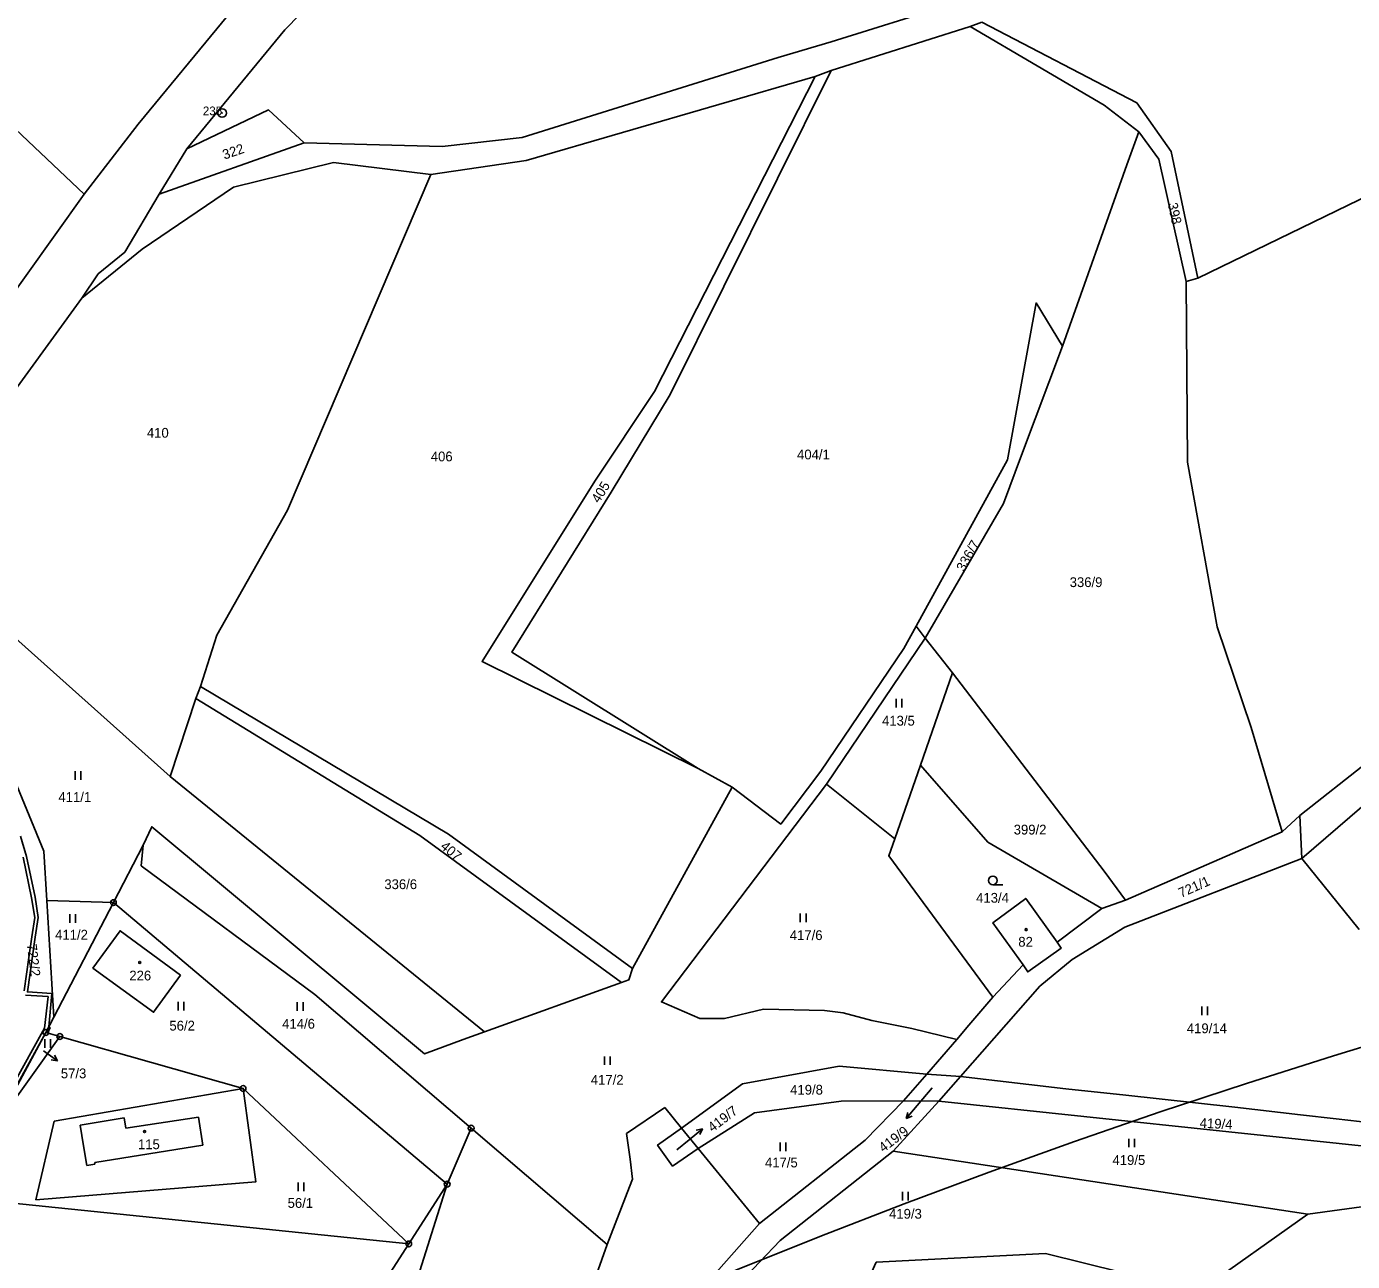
# Model space of a CAD drawing. Extents: x -680203 to -673936, y -1102717 to -1093650.
# Drawn here: x -677027.4 to -676797.1, y -1098208 to -1097993.5 of the extents above; entities that cross this region are included whole.
import ezdxf

# ---------------------------------------------------------------- set-up
doc = ezdxf.new("R2010")
doc.units = 0
for name, color, linetype in [('_Ideová část', 7, 'Continuous'), ('SOxx02xx_Koleje_param další_Popis10', 7, 'Continuous'), ('SOxx02xx_Staničení_Popis10', 7, 'Continuous'), ('SOxxxxxx_Koleje_hlavní_body_Popis10', 7, 'Continuous'), ('SOxxxxxx_Koleje_LN_parametry_Popis10', 7, 'Continuous'), ('SOxxxxxx_Koleje_param další_Popis10', 7, 'Continuous'), ('SOxxxxxx_Osa_bod_P', 7, 'Continuous'), ('SOxxxxxx_Staničení_Popis10', 7, 'Continuous'), ('x_prac', 7, 'Continuous')]:
    doc.layers.add(name, color=color, linetype=linetype)

msp = doc.modelspace()

# ---------------------------------------------------------------- linework, layer by layer
at = {"layer": '_Ideová část'}
msp.add_circle((-676417.7, -1099401.52), 1287.12, dxfattribs=at)
at = {"layer": 'SOxx02xx_Koleje_param další_Popis10'}
for centre, radius in [((-676993.43, -1098008.5), 0.75), ((-676993.43, -1098008.5), 0.03), ((-677012.31, -1098145.66), 0.5), ((-677012.31, -1098145.66), 0.0303), ((-677024.04, -1098168.22), 0.5), ((-677024.04, -1098168.22), 0.0303), ((-677021.6, -1098168.92), 0.5), ((-677021.6, -1098168.92), 0.0303), ((-676989.79, -1098177.95), 0.5), ((-676989.79, -1098177.95), 0.0303), ((-676950.18, -1098184.83), 0.5), ((-676950.18, -1098184.83), 0.0303), ((-676954.35, -1098194.58), 0.5), ((-676954.35, -1098194.58), 0.0303), ((-676961.02, -1098204.96), 0.5), ((-676961.02, -1098204.96), 0.0303)]:
    msp.add_circle(centre, radius, dxfattribs=at)
at = {"layer": 'SOxx02xx_Staničení_Popis10'}
for p, q in [((-677024.45, -1098171.4), (-677022.02, -1098173.16)), ((-677022.02, -1098173.16), (-677022.54, -1098172.17)), ((-677022.02, -1098173.16), (-677023.13, -1098172.98)), ((-676870.12, -1098177.81), (-676872.71, -1098180.89)), ((-676872.71, -1098180.89), (-676874.64, -1098183.19)), ((-676874.64, -1098183.19), (-676874.38, -1098182.1)), ((-676874.64, -1098183.19), (-676873.61, -1098182.74)), ((-676912.32, -1098186.87), (-676910.02, -1098184.94)), ((-676910.02, -1098184.94), (-676911.11, -1098185.2)), ((-676910.02, -1098184.94), (-676910.47, -1098185.97)), ((-676914.46, -1098188.63), (-676912.32, -1098186.87))]:
    msp.add_line(p, q, dxfattribs=at)
at = {"layer": 'SOxxxxxx_Koleje_hlavní_body_Popis10'}
for p, q in [((-676876.4, -1098111.78), (-676876.4, -1098110.28)), ((-676875.4, -1098111.78), (-676875.4, -1098110.28)), ((-677018.97, -1098124.35), (-677018.97, -1098122.85)), ((-677017.97, -1098124.35), (-677017.97, -1098122.85)), ((-676859.58, -1098142.55), (-676857.83, -1098142.55)), ((-677019.87, -1098149.15), (-677019.87, -1098147.65)), ((-677018.87, -1098149.15), (-677018.87, -1098147.65)), ((-676893.02, -1098149.08), (-676893.02, -1098147.58)), ((-676892.02, -1098149.08), (-676892.02, -1098147.58)), ((-677001.06, -1098164.41), (-677001.06, -1098162.91)), ((-677000.06, -1098164.41), (-677000.06, -1098162.91)), ((-676980.38, -1098164.47), (-676980.38, -1098162.97)), ((-676979.38, -1098164.47), (-676979.38, -1098162.97)), ((-676823.29, -1098165.23), (-676823.29, -1098163.73)), ((-676822.29, -1098165.23), (-676822.29, -1098163.73)), ((-677024.21, -1098170.89), (-677024.21, -1098169.39)), ((-677023.21, -1098170.89), (-677023.21, -1098169.39)), ((-676927.04, -1098173.87), (-676927.04, -1098172.37)), ((-676926.04, -1098173.87), (-676926.04, -1098172.37)), ((-676896.54, -1098188.84), (-676896.54, -1098187.34)), ((-676895.54, -1098188.84), (-676895.54, -1098187.34)), ((-676835.99, -1098188.17), (-676835.99, -1098186.67)), ((-676834.99, -1098188.17), (-676834.99, -1098186.67)), ((-676980.24, -1098195.8), (-676980.24, -1098194.3)), ((-676979.24, -1098195.8), (-676979.24, -1098194.3)), ((-676875.28, -1098197.39), (-676875.28, -1098195.89)), ((-676874.28, -1098197.39), (-676874.28, -1098195.89))]:
    msp.add_line(p, q, dxfattribs=at)
msp.add_circle((-676859.58, -1098141.8), 0.75, dxfattribs=at)
at = {"layer": 'SOxxxxxx_Koleje_LN_parametry_Popis10'}
for points in [[(-677033.07, -1098184.53), (-677024.04, -1098168.22), (-677023.54, -1098167.26), (-677022.98, -1098161.44), (-677027.25, -1098161.19), (-677025.87, -1098151.69), (-677025.37, -1098148.27), (-677025.9, -1098144.72), (-677027.39, -1098137.65), (-677028.42, -1098134.15)], [(-677027.97, -1098137.79), (-677026.5, -1098144.82), (-677025.97, -1098148.27), (-677026.47, -1098151.61), (-677026.97, -1098155.21), (-677027.82, -1098160.98)], [(-677027.59, -1098161.74), (-677023.66, -1098162), (-677024.25, -1098167.46), (-677033.59, -1098184.21)]]:
    msp.add_lwpolyline(points, dxfattribs=at)
msp.add_lwpolyline([(-677023.54, -1098167.26), (-677024.04, -1098168.22), (-677023.74, -1098168.31), (-677023.26, -1098167.42)], close=True, dxfattribs=at)
at = {"layer": 'SOxxxxxx_Koleje_param další_Popis10'}
for centre in [(-676853.82, -1098150.36), (-677007.74, -1098156.06), (-677006.88, -1098185.44)]:
    msp.add_circle(centre, 0.175, dxfattribs=at)
at = {"layer": 'SOxxxxxx_Staničení_Popis10'}
for p, q in [((-677018.1, -1098184.33), (-677010.46, -1098183.05)), ((-677010.46, -1098183.05), (-677010.14, -1098184.87)), ((-677010.14, -1098184.87), (-676997.53, -1098182.92)), ((-676997.53, -1098182.92), (-676996.75, -1098187.79)), ((-677017.8, -1098186.14), (-677018.1, -1098184.33)), ((-677016.98, -1098191.02), (-677017.8, -1098186.14)), ((-676996.75, -1098187.79), (-677015.55, -1098190.83)), ((-677016.93, -1098191.31), (-677016.98, -1098191.02)), ((-677015.5, -1098191.09), (-677016.93, -1098191.31)), ((-677015.55, -1098190.83), (-677015.5, -1098191.09))]:
    msp.add_line(p, q, dxfattribs=at)
at = {"layer": 'x_prac'}
for p, q in [((-677095.1, -1097949.06), (-677017.38, -1098022.59)), ((-676863.51, -1097993.5), (-676861.52, -1097992.72)), ((-676887.69, -1098001.12), (-676863.51, -1097993.5)), ((-676890.44, -1098002.15), (-676887.69, -1098001.12)), ((-676756.44, -1098004.31), (-676823.97, -1098037.21)), ((-677004.37, -1098022.62), (-676979.19, -1098013.69)), ((-677004.37, -1098022.62), (-676999.56, -1098014.7)), ((-677017.38, -1098022.59), (-677041.83, -1098056.73)), ((-676823.97, -1098037.21), (-676826.01, -1098037.77)), ((-677048.38, -1098082.74), (-677017.8, -1098040.69)), ((-677048.38, -1098082.74), (-677002.45, -1098123.74)), ((-676872.9, -1098097.63), (-676871.33, -1098099.71)), ((-676871.33, -1098099.71), (-676888.46, -1098125.07)), ((-676866.58, -1098105.77), (-676871.33, -1098099.71)), ((-676866.58, -1098105.77), (-676872.17, -1098121.79)), ((-676997.2, -1098108.11), (-676997.99, -1098110.18)), ((-676997.99, -1098110.18), (-677002.45, -1098123.74)), ((-676872.17, -1098121.79), (-676876.63, -1098134.56)), ((-677002.45, -1098123.74), (-676947.86, -1098168.12)), ((-676910.75, -1098122.39), (-676904.87, -1098125.59)), ((-676922.18, -1098157.1), (-676904.87, -1098125.59)), ((-676888.46, -1098125.07), (-676876.63, -1098134.56)), ((-676806.31, -1098130.55), (-676809.37, -1098133.38)), ((-676805.93, -1098137.99), (-676806.31, -1098130.55)), ((-676809.37, -1098133.38), (-676836.54, -1098145.21)), ((-677012.31, -1098145.66), (-677007.13, -1098135.71)), ((-677007.13, -1098135.71), (-677007.47, -1098139.25)), ((-676795.99, -1098150.32), (-676805.93, -1098137.99)), ((-677023.86, -1098145.31), (-677012.31, -1098145.66)), ((-677022.66, -1098165.56), (-677023.86, -1098145.31)), ((-677012.31, -1098145.66), (-677022.66, -1098165.56)), ((-676954.35, -1098194.58), (-677012.31, -1098145.66)), ((-676848.44, -1098152.54), (-676840.67, -1098146.71)), ((-676840.67, -1098146.71), (-676836.54, -1098145.21)), ((-676859.62, -1098162.07), (-676854.3, -1098156.45)), ((-676947.86, -1098168.12), (-676924.09, -1098159.54)), ((-677024.04, -1098168.22), (-677022.66, -1098165.56)), ((-677033.14, -1098185.07), (-677024.04, -1098168.22)), ((-677021.6, -1098168.92), (-677033.14, -1098185.07)), ((-677024.04, -1098168.22), (-677021.6, -1098168.92)), ((-676865.85, -1098169.45), (-676871.03, -1098175.45)), ((-676875.11, -1098180.09), (-676871.03, -1098175.45)), ((-676871.03, -1098175.45), (-676865.19, -1098175.85)), ((-676865.19, -1098175.85), (-676868.99, -1098180.16)), ((-676916.54, -1098181.23), (-676923.19, -1098185.79)), ((-676913.63, -1098184.84), (-676916.54, -1098181.23)), ((-676876.88, -1098188.83), (-676868.99, -1098180.16)), ((-676868.99, -1098180.16), (-676875.11, -1098180.09)), ((-676868.99, -1098180.16), (-676793.46, -1098188.17)), ((-676950.18, -1098184.83), (-676954.35, -1098194.58)), ((-676926.57, -1098205.03), (-676950.18, -1098184.83)), ((-676910.76, -1098188.36), (-676913.63, -1098184.84)), ((-676900.1, -1098201.43), (-676910.76, -1098188.36)), ((-676804.89, -1098199.81), (-676876.88, -1098188.83)), ((-676954.35, -1098194.58), (-676961.02, -1098204.96)), ((-677038.75, -1098196.94), (-676961.02, -1098204.96)), ((-676804.89, -1098199.81), (-676792.65, -1098198.08)), ((-676961.02, -1098204.96), (-676988.04, -1098247))]:
    msp.add_line(p, q, dxfattribs=at)
for points in [[(-676999.56, -1098014.7), (-676982.53, -1097994.07), (-676886.5, -1097895.85)], [(-676913.02, -1097910.08), (-676950.05, -1097948.88), (-676992.46, -1097991.59), (-677008, -1098010.44), (-677017.38, -1098022.59)], [(-676979.19, -1098013.69), (-676955.22, -1098014.3), (-676941.32, -1098012.73), (-676896.84, -1097998.88), (-676887.67, -1097996.15), (-676866.88, -1097989.66), (-676831.48, -1097973.94)], [(-676861.52, -1097992.72), (-676834.56, -1098006.75), (-676828.64, -1098015.21), (-676823.97, -1098037.21)], [(-676863.51, -1097993.5), (-676840.24, -1098007.11), (-676834.23, -1098011.77)], [(-676957.2, -1098019.16), (-676940.63, -1098016.74), (-676890.44, -1098002.15)], [(-676890.44, -1098002.15), (-676918.32, -1098056.88), (-676928.7, -1098072.45), (-676948.29, -1098103.78), (-676910.75, -1098122.39)], [(-676887.69, -1098001.12), (-676915.63, -1098057.39), (-676925.87, -1098074.38), (-676943.09, -1098102.17), (-676910.75, -1098122.39)], [(-676979.19, -1098013.69), (-676985.36, -1098007.95), (-676999.56, -1098014.7)], [(-676834.23, -1098011.77), (-676836.35, -1098017.51), (-676847.48, -1098049.01)], [(-676826.01, -1098037.77), (-676830.78, -1098016.54), (-676834.23, -1098011.77)], [(-677017.8, -1098040.69), (-677007.33, -1098032.16), (-676991.43, -1098021.37), (-676974.08, -1098017.08), (-676957.2, -1098019.16)], [(-676957.2, -1098019.16), (-676982.05, -1098077.47), (-676994.33, -1098099.18), (-676997.2, -1098108.11)], [(-677017.8, -1098040.69), (-677014.93, -1098036.44), (-677010.31, -1098032.65), (-677004.37, -1098022.62)], [(-676809.37, -1098133.38), (-676814.75, -1098115.26), (-676820.61, -1098097.73), (-676825.76, -1098069.17), (-676826.01, -1098037.77)], [(-676847.48, -1098049.01), (-676852.07, -1098041.5), (-676857.03, -1098068.75), (-676872.9, -1098097.63)], [(-676871.33, -1098099.71), (-676857.75, -1098076.36), (-676854.6, -1098067.93), (-676847.48, -1098049.01)], [(-676696.49, -1098060.11), (-676760.45, -1098096.3), (-676782.8, -1098112), (-676806.31, -1098130.55)], [(-677023.86, -1098145.31), (-677024.37, -1098136.7), (-677032.5, -1098117.15), (-677048.91, -1098095.01), (-677049.78, -1098084.73)], [(-676805.93, -1098137.99), (-676778.82, -1098114.66), (-676731.37, -1098085.84)], [(-676904.87, -1098125.59), (-676896.41, -1098132.03), (-676889.48, -1098122.81), (-676875.04, -1098101.5), (-676872.9, -1098097.63)], [(-676836.54, -1098145.21), (-676840.25, -1098140.2), (-676866.58, -1098105.77)], [(-676997.2, -1098108.11), (-676954.09, -1098133.78), (-676922.18, -1098157.1)], [(-676924.09, -1098159.54), (-676959.11, -1098133.99), (-676997.99, -1098110.18)], [(-676872.17, -1098121.79), (-676860.44, -1098135.14), (-676840.67, -1098146.71)], [(-676865.85, -1098169.45), (-676873.68, -1098167.54), (-676880.62, -1098166.13), (-676885.58, -1098164.82), (-676888.84, -1098164.43), (-676899.41, -1098164.19), (-676906.2, -1098165.8), (-676910.5, -1098165.8), (-676917.13, -1098162.92), (-676888.46, -1098125.07)], [(-676947.86, -1098168.12), (-676951.59, -1098169.46), (-676958.27, -1098171.92), (-677005.64, -1098132.49), (-677007.13, -1098135.71)], [(-676876.63, -1098134.56), (-676877.67, -1098137.51), (-676859.62, -1098162.07)], [(-676865.19, -1098175.85), (-676851.42, -1098160.17), (-676845.82, -1098155.55), (-676836.69, -1098149.95), (-676805.93, -1098137.99)], [(-677007.47, -1098139.25), (-676977.33, -1098161.6), (-676950.18, -1098184.83)], [(-676848.44, -1098152.54), (-676853.88, -1098144.94), (-676859.62, -1098149.18), (-676854.3, -1098156.45)], [(-677000.65, -1098158.24), (-677005.34, -1098164.71), (-677015.86, -1098157.03), (-677011.13, -1098150.54), (-677000.65, -1098158.24)], [(-676854.3, -1098156.45), (-676853.54, -1098157.7), (-676847.71, -1098153.55), (-676848.44, -1098152.54)], [(-676924.09, -1098159.54), (-676922.8, -1098159.06), (-676922.18, -1098157.1)], [(-676859.62, -1098162.07), (-676863.77, -1098166.94), (-676865.85, -1098169.45)], [(-676961.02, -1098204.96), (-676989.79, -1098177.95), (-677021.6, -1098168.92)], [(-676913.63, -1098184.84), (-676903.06, -1098177.16), (-676886.27, -1098174.09), (-676871.03, -1098175.45)], [(-676793.9, -1098183.92), (-676799.95, -1098183.22), (-676806.19, -1098182.52), (-676817.58, -1098181.21), (-676824.42, -1098180.47), (-676836.48, -1098179.12), (-676846.92, -1098178.02), (-676865.19, -1098175.85)], [(-677025.75, -1098197.28), (-676987.6, -1098194.19), (-676989.79, -1098177.95), (-677022.59, -1098183.63), (-677025.75, -1098197.28)], [(-676875.11, -1098180.09), (-676885.91, -1098180.13), (-676900.99, -1098182.21), (-676910.76, -1098188.36)], [(-676875.11, -1098180.09), (-676881.74, -1098186.91), (-676900.1, -1098201.43)], [(-676923.19, -1098185.79), (-676922.58, -1098190.23), (-676922.14, -1098193.71), (-676922.68, -1098195.01), (-676926.57, -1098205.03)], [(-676910.76, -1098188.36), (-676915.19, -1098191.44), (-676917.82, -1098187.79), (-676913.63, -1098184.84)], [(-676876.88, -1098188.83), (-676896.52, -1098204.36), (-676907.1, -1098215.5)], [(-676981.3, -1098248.42), (-676962.79, -1098221.38), (-676954.35, -1098194.58)], [(-676883.03, -1098231.94), (-676884.16, -1098217.62), (-676879.83, -1098208.13), (-676850.42, -1098206.64), (-676823.84, -1098213.21), (-676804.89, -1098199.81)], [(-676900.1, -1098201.43), (-676907.2, -1098209.42), (-676909.96, -1098212.55), (-676926.43, -1098238.57)], [(-676926.43, -1098238.57), (-676943.15, -1098229.36), (-676944.41, -1098228.65), (-676936.65, -1098221.1), (-676929.97, -1098214.69), (-676926.57, -1098205.03)]]:
    msp.add_lwpolyline(points, dxfattribs=at)

# ---------------------------------------------------------------- texts
at = {"layer": 'SOxx02xx_Koleje_param další_Popis10'}
msp.add_text('235', height=1.5, dxfattribs=at).set_placement((-676996.77, -1098008.88))
at = {"layer": 'SOxxxxxx_Osa_bod_P'}
for s, rotation, p in [('322', 19, (-676993.02, -1098016.61)), ('398', 282, (-676829.23, -1098024.26)), ('405', 58, (-676927.99, -1098076.4)), ('336/7', 61, (-676864.56, -1098088.3)), ('407', 320, (-676955.65, -1098136.12)), ('721/1', 24, (-676826.91, -1098144.86)), ('722/2', 277, (-677027.34, -1098152.94)), ('419/7', 37, (-676908.28, -1098185.61)), ('419/4', 357, (-676823.7, -1098184.76)), ('419/9', 37, (-676878.6, -1098189.14))]:
    msp.add_text(s, height=1.7, rotation=rotation, dxfattribs=at).set_placement(p)
for s, p in [('410', (-677006.49, -1098064.9)), ('406', (-676957.19, -1098069.01)), ('404/1', (-676893.59, -1098068.67)), ('336/9', (-676846.25, -1098090.85)), ('413/5', (-676878.83, -1098114.91)), ('411/1', (-677021.85, -1098128.17)), ('399/2', (-676855.97, -1098133.83)), ('336/6', (-676965.26, -1098143.32)), ('413/4', (-676862.49, -1098145.68)), ('411/2', (-677022.42, -1098152.09)), ('417/6', (-676894.85, -1098152.17)), ('82', (-676855.17, -1098153.32)), ('226', (-677009.54, -1098159.18)), ('56/2', (-677002.58, -1098167.89)), ('414/6', (-676983, -1098167.56)), ('419/14', (-676825.9, -1098168.35)), ('57/3', (-677021.43, -1098176.18)), ('417/2', (-676929.4, -1098177.29)), ('419/8', (-676894.78, -1098179.02)), ('115', (-677008.04, -1098188.5)), ('417/5', (-676899.16, -1098191.66)), ('419/5', (-676838.81, -1098191.23)), ('56/1', (-676982.05, -1098198.69)), ('419/3', (-676877.61, -1098200.57))]:
    msp.add_text(s, height=1.7, dxfattribs=at).set_placement(p)

doc.saveas('drawing.dxf')
